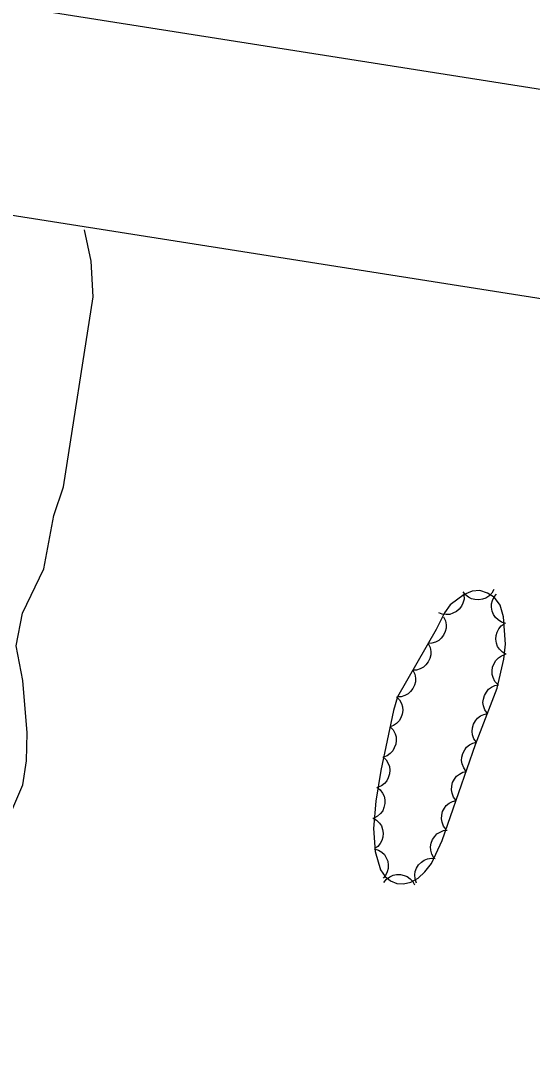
# Model space of a CAD drawing. Extents: x 282461 to 284471, y 5554090 to 5557646.
# Drawn here: x 283817.3 to 283866.9, y 5556885.3 to 5556984.7 of the extents above; entities that cross this region are included whole.
import ezdxf

# ---------------------------------------------------------------- set-up
doc = ezdxf.new("R2010")
doc.units = 0
for name, color, linetype in [('Niveau 2', 7, 'Continuous'), ('Niveau 44', 7, 'Continuous'), ('Niveau 60', 7, 'Continuous')]:
    doc.layers.add(name, color=color, linetype=linetype)

msp = doc.modelspace()

# ---------------------------------------------------------------- linework, layer by layer
at = {"layer": 'Niveau 2'}
msp.add_lwpolyline([(283815.33, 5556905.62), (283817.53, 5556910.75), (283817.9, 5556913.08), (283817.96, 5556915.8), (283817.53, 5556920.85), (283816.87, 5556924.21), (283817.5, 5556927.36), (283819.56, 5556931.66), (283820.53, 5556936.83), (283821.46, 5556939.59), (283824.34, 5556957.99), (283824.15, 5556961.43), (283823.51, 5556964.47)], dxfattribs=at)
at = {"layer": 'Niveau 44'}
for points in [[(283853.81, 5556919.26), (283853.44, 5556917.95), (283852.19, 5556912.16), (283851.71, 5556909.17), (283851.5, 5556906.53), (283851.64, 5556904.32), (283852.18, 5556902.54), (283852.61, 5556901.89), (283853.14, 5556901.46), (283853.75, 5556901.22), (283854.4, 5556901.17), (283855.09, 5556901.33), (283855.8, 5556901.72), (283856.46, 5556902.33), (283857.09, 5556903.16), (283858.15, 5556905.38), (283861.37, 5556914.65), (283863.45, 5556920.11), (283864.11, 5556922.91), (283864.27, 5556924.38), (283864.09, 5556927.01), (283863.74, 5556928.13), (283863.21, 5556928.89), (283862.53, 5556929.32), (283861.78, 5556929.55), (283861.03, 5556929.49), (283860.28, 5556929.16), (283858.9, 5556928.18), (283858.37, 5556927.41), (283857.57, 5556925.8), (283853.81, 5556919.26)], [(283860.25, 5556929.14), (283860.26, 5556928.72), (283860.15, 5556928.33), (283860.02, 5556928.03), (283859.79, 5556927.76), (283859.51, 5556927.52), (283859.17, 5556927.36), (283858.87, 5556927.25), (283858.52, 5556927.24), (283858.15, 5556927.28), (283857.82, 5556927.41)], [(283863.14, 5556929.66), (283862.94, 5556929.3), (283862.65, 5556929.02), (283862.38, 5556928.83), (283862.05, 5556928.71), (283861.69, 5556928.65), (283861.31, 5556928.68), (283860.99, 5556928.75), (283860.69, 5556928.91), (283860.4, 5556929.14), (283860.17, 5556929.42)], [(283864.29, 5556926.38), (283863.89, 5556926.5), (283863.55, 5556926.72), (283863.31, 5556926.94), (283863.12, 5556927.23), (283862.98, 5556927.57), (283862.93, 5556927.95), (283862.92, 5556928.28), (283863.02, 5556928.61), (283863.18, 5556928.94), (283863.4, 5556929.22)], [(283858.27, 5556927.02), (283858.45, 5556926.64), (283858.51, 5556926.24), (283858.52, 5556925.91), (283858.43, 5556925.58), (283858.28, 5556925.24), (283858.04, 5556924.95), (283857.8, 5556924.72), (283857.49, 5556924.57), (283857.14, 5556924.46), (283856.78, 5556924.43)], [(283864.34, 5556923.37), (283863.98, 5556923.58), (283863.7, 5556923.88), (283863.51, 5556924.15), (283863.4, 5556924.48), (283863.35, 5556924.84), (283863.38, 5556925.22), (283863.45, 5556925.54), (283863.62, 5556925.84), (283863.85, 5556926.13), (283864.14, 5556926.35)], [(283856.78, 5556924.43), (283856.96, 5556924.06), (283857.03, 5556923.66), (283857.04, 5556923.33), (283856.95, 5556922.99), (283856.79, 5556922.66), (283856.55, 5556922.37), (283856.32, 5556922.14), (283856.01, 5556921.98), (283855.65, 5556921.87), (283855.3, 5556921.85)], [(283863.53, 5556920.47), (283863.25, 5556920.77), (283863.08, 5556921.14), (283862.97, 5556921.45), (283862.97, 5556921.8), (283863.02, 5556922.16), (283863.17, 5556922.51), (283863.32, 5556922.8), (283863.58, 5556923.04), (283863.88, 5556923.24), (283864.22, 5556923.37)], [(283855.3, 5556921.85), (283855.48, 5556921.47), (283855.54, 5556921.07), (283855.55, 5556920.74), (283855.46, 5556920.41), (283855.31, 5556920.07), (283855.06, 5556919.78), (283854.83, 5556919.55), (283854.52, 5556919.4), (283854.17, 5556919.29), (283853.81, 5556919.26)], [(283862.52, 5556917.67), (283862.28, 5556918.01), (283862.15, 5556918.39), (283862.09, 5556918.71), (283862.13, 5556919.06), (283862.23, 5556919.41), (283862.42, 5556919.74), (283862.62, 5556920), (283862.9, 5556920.21), (283863.23, 5556920.37), (283863.58, 5556920.45)], [(283853.73, 5556919.28), (283854.01, 5556918.98), (283854.2, 5556918.62), (283854.3, 5556918.31), (283854.32, 5556917.96), (283854.27, 5556917.6), (283854.13, 5556917.24), (283853.98, 5556916.96), (283853.73, 5556916.71), (283853.43, 5556916.5), (283853.1, 5556916.37)], [(283861.46, 5556914.88), (283861.22, 5556915.22), (283861.09, 5556915.6), (283861.03, 5556915.93), (283861.07, 5556916.27), (283861.17, 5556916.63), (283861.36, 5556916.96), (283861.56, 5556917.22), (283861.84, 5556917.42), (283862.17, 5556917.58), (283862.52, 5556917.67)], [(283853.1, 5556916.37), (283853.39, 5556916.07), (283853.57, 5556915.71), (283853.68, 5556915.4), (283853.69, 5556915.05), (283853.65, 5556914.68), (283853.5, 5556914.33), (283853.35, 5556914.04), (283853.1, 5556913.8), (283852.8, 5556913.58), (283852.47, 5556913.45)], [(283860.47, 5556912.06), (283860.22, 5556912.4), (283860.09, 5556912.78), (283860.02, 5556913.1), (283860.04, 5556913.45), (283860.13, 5556913.8), (283860.32, 5556914.14), (283860.5, 5556914.4), (283860.78, 5556914.62), (283861.1, 5556914.79), (283861.45, 5556914.88)], [(283852.4, 5556913.46), (283852.7, 5556913.18), (283852.9, 5556912.83), (283853.03, 5556912.53), (283853.06, 5556912.18), (283853.04, 5556911.81), (283852.91, 5556911.45), (283852.78, 5556911.16), (283852.54, 5556910.9), (283852.25, 5556910.67), (283851.93, 5556910.52)], [(283859.49, 5556909.25), (283859.25, 5556909.58), (283859.11, 5556909.96), (283859.04, 5556910.28), (283859.06, 5556910.63), (283859.15, 5556910.99), (283859.34, 5556911.32), (283859.52, 5556911.59), (283859.8, 5556911.8), (283860.13, 5556911.97), (283860.47, 5556912.06)], [(283851.82, 5556910.53), (283852.14, 5556910.27), (283852.37, 5556909.94), (283852.52, 5556909.65), (283852.58, 5556909.3), (283852.58, 5556908.94), (283852.49, 5556908.57), (283852.38, 5556908.26), (283852.16, 5556907.99), (283851.89, 5556907.74), (283851.58, 5556907.56)], [(283858.52, 5556906.43), (283858.27, 5556906.76), (283858.13, 5556907.14), (283858.06, 5556907.46), (283858.09, 5556907.81), (283858.18, 5556908.17), (283858.36, 5556908.5), (283858.54, 5556908.77), (283858.82, 5556908.98), (283859.15, 5556909.16), (283859.49, 5556909.25)], [(283851.43, 5556907.56), (283851.79, 5556907.35), (283852.07, 5556907.05), (283852.25, 5556906.78), (283852.37, 5556906.45), (283852.42, 5556906.09), (283852.38, 5556905.71), (283852.31, 5556905.39), (283852.14, 5556905.09), (283851.91, 5556904.8), (283851.62, 5556904.59)], [(283857.34, 5556903.69), (283857.13, 5556904.05), (283857.04, 5556904.44), (283857.01, 5556904.77), (283857.07, 5556905.11), (283857.2, 5556905.46), (283857.42, 5556905.77), (283857.63, 5556906.01), (283857.93, 5556906.19), (283858.28, 5556906.33), (283858.63, 5556906.38)], [(283851.56, 5556904.57), (283851.96, 5556904.45), (283852.29, 5556904.23), (283852.54, 5556904.01), (283852.72, 5556903.71), (283852.86, 5556903.37), (283852.91, 5556902.99), (283852.91, 5556902.67), (283852.81, 5556902.33), (283852.65, 5556902), (283852.43, 5556901.72)], [(283855.64, 5556901.26), (283855.51, 5556901.65), (283855.5, 5556902.05), (283855.53, 5556902.38), (283855.66, 5556902.7), (283855.86, 5556903.01), (283856.14, 5556903.27), (283856.4, 5556903.47), (283856.73, 5556903.59), (283857.09, 5556903.65), (283857.45, 5556903.63)], [(283852.49, 5556901.32), (283852.75, 5556901.64), (283853.08, 5556901.87), (283853.38, 5556902.02), (283853.72, 5556902.08), (283854.09, 5556902.09), (283854.46, 5556902), (283854.76, 5556901.88), (283855.04, 5556901.67), (283855.29, 5556901.4), (283855.47, 5556901.09)]]:
    msp.add_lwpolyline(points, dxfattribs=at)
at = {"layer": 'Niveau 60'}
for points in [[(284355.61, 5556901.31), (284433.31, 5557395.23), (283002.02, 5557620.39), (282924.32, 5557126.47), (284355.61, 5556901.31)], [(282485.97, 5554340.04), (282921.22, 5557106.72), (284352.51, 5556881.56), (283917.27, 5554114.87), (282485.97, 5554340.04)]]:
    msp.add_lwpolyline(points, dxfattribs=at)

doc.saveas('drawing.dxf')
